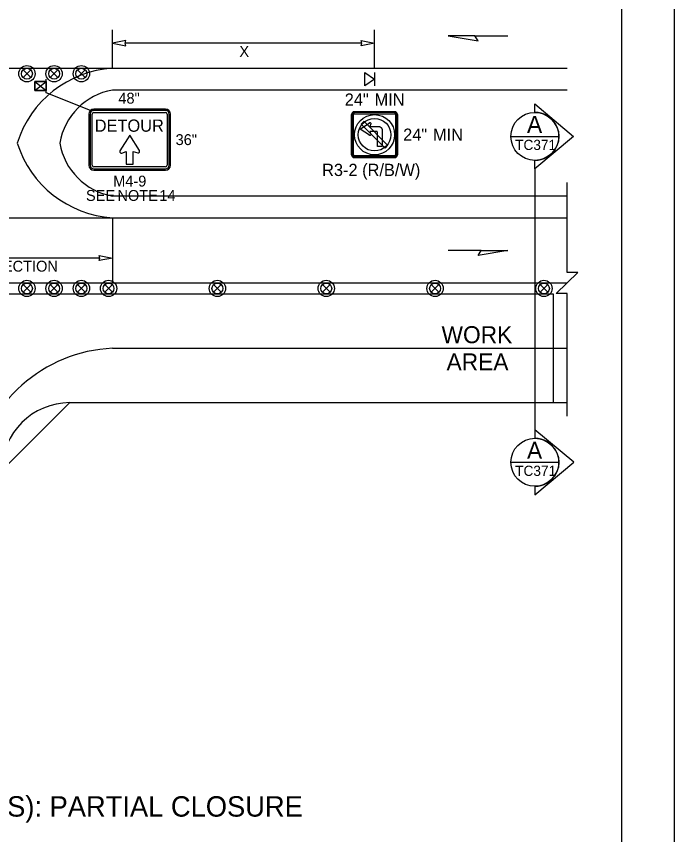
# Model space of a CAD drawing. Extents: x 99958 to 100136, y 99935 to 100013.
# Drawn here: x 100052.192 to 100056.062, y 100001.53 to 100006.346 of the extents above; entities that cross this region are included whole.
import ezdxf

# ---------------------------------------------------------------- set-up
doc = ezdxf.new("R2010")
doc.units = 0
for name, color, linetype in [('RD_ED_ShoulderPavedEdge', 7, 'Continuous'), ('RD_MK_LineEdgeWhite', 7, 'Continuous'), ('RD_MK_LineEdgeYellow', 7, 'Continuous'), ('RD_MK_LineLane', 7, 'Continuous'), ('SH_DE_DetailHeading2Text', 7, 'Continuous'), ('SH_GI_PlotLimits', 7, 'Continuous'), ('SH_GI_SheetBorder', 7, 'Continuous'), ('SH_TI_WZSectionCut', 7, 'Continuous'), ('TR_SN_ConstructionSigns', 7, 'Continuous'), ('TR_WZ_PortableSignMount5ftMinBlk-Org', 7, 'Continuous'), ('TR_WZ_PortableSignMountRed-Wht', 7, 'Continuous'), ('TR_WZ_TrafficSafetyDrum', 7, 'Continuous'), ('TR_WZ_WorkAreaLabel', 7, 'Continuous'), ('TR_WZ_WorkZoneDetails', 7, 'Continuous'), ('TR_WZ_WorkZoneTextCurrent', 7, 'Continuous')]:
    doc.layers.add(name, color=color, linetype=linetype)

msp = doc.modelspace()

# ---------------------------------------------------------------- linework, layer by layer
at = {"layer": 'RD_ED_ShoulderPavedEdge'}
for p, q in [((100055.43, 100005.9124), (100052.7569, 100005.9124)), ((100055.43, 100005.2884), (100052.7569, 100005.2884)), ((100052.5069, 100004.0724), (100055.43, 100004.0724))]:
    msp.add_line(p, q, dxfattribs=at)
for centre, radius, start, end in [((100052.8237, 100005.5361), 0.3822, 100.0567, 170.3118), ((100052.8237, 100005.6648), 0.3822, 189.6882, 259.9433), ((100052.5069, 100003.6724), 0.4, 90, 180)]:
    msp.add_arc(centre, radius, start, end, dxfattribs=at)
at = {"layer": 'RD_MK_LineEdgeWhite'}
msp.add_arc((100052.7969, 100003.5319), 0.8615, 92.6555, 170.6116, dxfattribs=at)
at = {"layer": 'RD_MK_LineEdgeYellow'}
for p, q in [((100050.3369, 100006.0404), (100052.7569, 100006.0404)), ((100052.7569, 100006.0404), (100055.43, 100006.0404)), ((100050.3369, 100005.1604), (100052.7569, 100005.1604)), ((100052.7569, 100005.1604), (100055.43, 100005.1604)), ((100052.7569, 100004.3924), (100055.43, 100004.3924))]:
    msp.add_line(p, q, dxfattribs=at)
for centre, start, end in [((100052.7985, 100005.4112), 93.7766, 162.5378), ((100052.7985, 100005.7897), 197.4622, 266.2234)]:
    msp.add_arc(centre, 0.6306, start, end, dxfattribs=at)
at = {"layer": 'RD_MK_LineLane'}
msp.add_lwpolyline([(100055.43, 100004.7764), (100048.195, 100004.7764)], dxfattribs=at)
at = {"layer": 'SH_GI_PlotLimits'}
msp.add_lwpolyline([(100039.0625, 99999.6875), (100056.0625, 99999.6875), (100056.0625, 100010.6875), (100039.0625, 100010.6875)], close=True, dxfattribs=at)
at = {"layer": 'SH_GI_SheetBorder'}
msp.add_line((100055.75, 100010.375), (100055.75, 100000), dxfattribs=at)
at = {"layer": 'SH_TI_WZSectionCut'}
for p, q in [((100055.2407, 100005.7808), (100055.2407, 100005.8307)), ((100055.2407, 100005.8307), (100055.4688, 100005.6396)), ((100055.4688, 100005.6396), (100055.2407, 100005.4484)), ((100055.2407, 100005.4484), (100055.2407, 100005.4984)), ((100055.2407, 100005.4484), (100055.2407, 100003.9125)), ((100055.2407, 100003.9125), (100055.2407, 100003.8625)), ((100055.4689, 100003.7213), (100055.2407, 100003.9125)), ((100055.2407, 100003.5302), (100055.4689, 100003.7213)), ((100055.2407, 100003.5801), (100055.2407, 100003.5302))]:
    msp.add_line(p, q, dxfattribs=at)
for points in [[(100055.0995, 100005.6396), (100055.3819, 100005.6396)], [(100055.0995, 100003.7213), (100055.3819, 100003.7213)]]:
    msp.add_lwpolyline(points, dxfattribs=at)
for centre in [(100055.2407, 100005.6396), (100055.2407, 100003.7213)]:
    msp.add_circle(centre, 0.1412, dxfattribs=at)
for centre in [(100055.2407, 100005.6396), (100055.2407, 100003.7213)]:
    msp.add_arc(centre, 0.1412, 269.9978, 90.0022, dxfattribs=at)
at = {"layer": 'TR_SN_ConstructionSigns'}
for p, q in [((100053.0681, 100005.8004), (100052.6481, 100005.8004)), ((100053.0681, 100005.7929), (100052.6481, 100005.7929)), ((100054.4161, 100005.7844), (100054.1798, 100005.7844)), ((100054.1798, 100005.7844), (100054.4161, 100005.7844)), ((100054.4161, 100005.7844), (100054.1798, 100005.7844)), ((100052.6181, 100005.7704), (100052.6181, 100005.4704)), ((100052.6256, 100005.7704), (100052.6256, 100005.4704)), ((100052.6381, 100005.4704), (100052.6381, 100005.7704)), ((100052.6481, 100005.7804), (100053.0681, 100005.7804)), ((100053.0781, 100005.7704), (100053.0781, 100005.4704)), ((100053.0906, 100005.4704), (100053.0906, 100005.7704)), ((100053.0981, 100005.4704), (100053.0981, 100005.7704)), ((100054.163, 100005.7676), (100054.163, 100005.5313)), ((100054.163, 100005.5313), (100054.163, 100005.7676)), ((100054.163, 100005.7676), (100054.163, 100005.5313)), ((100054.1672, 100005.7676), (100054.1672, 100005.5313)), ((100054.1742, 100005.5313), (100054.1742, 100005.7676)), ((100054.4161, 100005.7802), (100054.1798, 100005.7802)), ((100054.1798, 100005.7732), (100054.4161, 100005.7732)), ((100054.4217, 100005.7676), (100054.4217, 100005.5313)), ((100054.4287, 100005.5313), (100054.4287, 100005.7676)), ((100054.433, 100005.5313), (100054.433, 100005.7676)), ((100054.433, 100005.7676), (100054.433, 100005.5313)), ((100054.433, 100005.5313), (100054.433, 100005.7676)), ((100054.2137, 100005.6831), (100054.2674, 100005.72)), ((100054.2674, 100005.72), (100054.268, 100005.7204)), ((100054.268, 100005.7204), (100054.2687, 100005.7208)), ((100054.2687, 100005.7208), (100054.2694, 100005.7209)), ((100054.2694, 100005.7209), (100054.2701, 100005.721)), ((100054.2701, 100005.721), (100054.2709, 100005.721)), ((100054.2709, 100005.721), (100054.2716, 100005.721)), ((100054.2759, 100005.7137), (100054.271, 100005.6984)), ((100054.271, 100005.6984), (100054.2932, 100005.6984)), ((100054.2716, 100005.721), (100054.2723, 100005.7208)), ((100054.2723, 100005.7208), (100054.273, 100005.7205)), ((100054.273, 100005.7205), (100054.2736, 100005.7201)), ((100054.2736, 100005.7201), (100054.2742, 100005.7197)), ((100054.2742, 100005.7197), (100054.2747, 100005.7192)), ((100054.2747, 100005.7192), (100054.2752, 100005.7186)), ((100054.2752, 100005.7186), (100054.2756, 100005.718)), ((100054.2756, 100005.718), (100054.2758, 100005.7173)), ((100054.2758, 100005.7173), (100054.2761, 100005.7166)), ((100054.2761, 100005.7144), (100054.2759, 100005.7137)), ((100054.2761, 100005.7166), (100054.2762, 100005.7159)), ((100054.2762, 100005.7152), (100054.2761, 100005.7144)), ((100054.2762, 100005.7159), (100054.2762, 100005.7152)), ((100054.2932, 100005.6984), (100054.3204, 100005.6984)), ((100054.3204, 100005.6984), (100054.3218, 100005.6984)), ((100054.3218, 100005.6984), (100054.3233, 100005.6983)), ((100054.3233, 100005.6983), (100054.3248, 100005.6981)), ((100054.3248, 100005.6981), (100054.3262, 100005.6977)), ((100054.3262, 100005.6977), (100054.3276, 100005.6973)), ((100054.3276, 100005.6973), (100054.329, 100005.6968)), ((100054.329, 100005.6968), (100054.3303, 100005.6962)), ((100054.3303, 100005.6962), (100054.3316, 100005.6955)), ((100054.3316, 100005.6955), (100054.3329, 100005.6947)), ((100054.3329, 100005.6947), (100054.3341, 100005.6939)), ((100054.3341, 100005.6939), (100054.3352, 100005.6929)), ((100054.3352, 100005.6929), (100054.3363, 100005.6919)), ((100054.3363, 100005.6919), (100054.3373, 100005.6908)), ((100054.3373, 100005.6908), (100054.3382, 100005.6897)), ((100054.3382, 100005.6897), (100054.3391, 100005.6885)), ((100054.3391, 100005.6885), (100054.3398, 100005.6873)), ((100054.3398, 100005.6873), (100054.3406, 100005.6859)), ((100054.2674, 100005.6462), (100054.2137, 100005.6831)), ((100054.268, 100005.6459), (100054.2674, 100005.6462)), ((100054.2687, 100005.6455), (100054.268, 100005.6459)), ((100054.2694, 100005.6454), (100054.2687, 100005.6455)), ((100054.2701, 100005.6452), (100054.2694, 100005.6454)), ((100054.2709, 100005.6452), (100054.2701, 100005.6452)), ((100054.2706, 100005.6691), (100054.2759, 100005.6525)), ((100054.2932, 100005.6691), (100054.2706, 100005.6691)), ((100054.2716, 100005.6453), (100054.2709, 100005.6452)), ((100054.2723, 100005.6455), (100054.2716, 100005.6453)), ((100054.273, 100005.6457), (100054.2723, 100005.6455)), ((100054.2736, 100005.6461), (100054.273, 100005.6457)), ((100054.2742, 100005.6466), (100054.2736, 100005.6461)), ((100054.2747, 100005.6471), (100054.2742, 100005.6466)), ((100054.2752, 100005.6476), (100054.2747, 100005.6471)), ((100054.2756, 100005.6483), (100054.2752, 100005.6476)), ((100054.2758, 100005.649), (100054.2756, 100005.6483)), ((100054.2761, 100005.6497), (100054.2758, 100005.649)), ((100054.2759, 100005.6525), (100054.2761, 100005.6518)), ((100054.2761, 100005.6518), (100054.2762, 100005.6511)), ((100054.2762, 100005.6504), (100054.2761, 100005.6497)), ((100054.2762, 100005.6511), (100054.2762, 100005.6504)), ((100054.3092, 100005.6691), (100054.2932, 100005.6691)), ((100054.3099, 100005.669), (100054.3092, 100005.6691)), ((100054.3106, 100005.6689), (100054.3099, 100005.669)), ((100054.3113, 100005.6687), (100054.3106, 100005.6689)), ((100054.312, 100005.6683), (100054.3113, 100005.6687)), ((100054.3126, 100005.6679), (100054.312, 100005.6683)), ((100054.3132, 100005.6674), (100054.3126, 100005.6679)), ((100054.3136, 100005.6669), (100054.3132, 100005.6674)), ((100054.314, 100005.6663), (100054.3136, 100005.6669)), ((100054.3144, 100005.6656), (100054.314, 100005.6663)), ((100054.3146, 100005.665), (100054.3144, 100005.6656)), ((100054.3147, 100005.6642), (100054.3146, 100005.665)), ((100054.3148, 100005.6635), (100054.3147, 100005.6642)), ((100054.3148, 100005.5805), (100054.3148, 100005.6635)), ((100054.3406, 100005.6859), (100054.3412, 100005.6846)), ((100054.3412, 100005.6846), (100054.3417, 100005.6832)), ((100054.3417, 100005.6832), (100054.3421, 100005.6818)), ((100054.3421, 100005.6818), (100054.3424, 100005.6804)), ((100054.3424, 100005.6804), (100054.3427, 100005.679)), ((100054.3427, 100005.679), (100054.3428, 100005.6775)), ((100054.3428, 100005.6775), (100054.3429, 100005.676)), ((100054.3429, 100005.676), (100054.3429, 100005.5805)), ((100054.3429, 100005.5805), (100054.3148, 100005.5805)), ((100054.4161, 100005.5257), (100054.1798, 100005.5257)), ((100054.1798, 100005.5187), (100054.4161, 100005.5187)), ((100054.1798, 100005.5144), (100054.4161, 100005.5144)), ((100054.4161, 100005.5144), (100054.1798, 100005.5144)), ((100054.1798, 100005.5144), (100054.4161, 100005.5144)), ((100053.0681, 100005.4604), (100052.6481, 100005.4604)), ((100052.6481, 100005.4479), (100053.0681, 100005.4479)), ((100052.6481, 100005.4404), (100053.0681, 100005.4404))]:
    msp.add_line(p, q, dxfattribs=at)
for points in [[(100054.3731, 100005.5903), (100054.2388, 100005.7246), (100054.2356, 100005.7277), (100054.2197, 100005.7118), (100054.3572, 100005.5743), (100054.3603, 100005.5712), (100054.3763, 100005.5871), (100054.3731, 100005.5903)], [(100052.8583, 100005.6463), (100052.8007, 100005.5552), (100052.8, 100005.5538), (100052.7994, 100005.5512), (100052.7995, 100005.549), (100052.8001, 100005.5465), (100052.8017, 100005.5439), (100052.8042, 100005.5419), (100052.806, 100005.5412), (100052.8089, 100005.5409), (100052.8114, 100005.5415), (100052.8371, 100005.5505), (100052.8371, 100005.4761), (100052.8795, 100005.4761), (100052.8795, 100005.55), (100052.9059, 100005.5423), (100052.9069, 100005.5421), (100052.9084, 100005.542), (100052.9097, 100005.5422), (100052.9109, 100005.5426), (100052.9123, 100005.5433), (100052.9135, 100005.5441), (100052.9146, 100005.5452), (100052.916, 100005.5475), (100052.9165, 100005.5489), (100052.9167, 100005.55), (100052.9168, 100005.5517), (100052.9165, 100005.5537), (100052.916, 100005.5553), (100052.9151, 100005.5569), (100052.8583, 100005.6463)]]:
    msp.add_lwpolyline(points, dxfattribs=at)
for radius in [0.1181, 0.0956]:
    msp.add_circle((100054.298, 100005.6494), radius, dxfattribs=at)
for centre, radius, start, end in [((100052.6481, 100005.7704), 0.03, 90, 180), ((100052.6481, 100005.7704), 0.0225, 90, 180), ((100053.0681, 100005.7704), 0.03, 0, 90), ((100053.0681, 100005.7704), 0.0225, 0, 90), ((100054.1798, 100005.7676), 0.0169, 90, 180), ((100054.1798, 100005.7676), 0.0169, 90, 180), ((100054.1798, 100005.7676), 0.0169, 90, 180), ((100054.4161, 100005.7676), 0.0169, 0, 90), ((100054.4161, 100005.7676), 0.0169, 0, 90), ((100054.4161, 100005.7676), 0.0169, 0, 90), ((100052.6481, 100005.7704), 0.01, 90, 180), ((100053.0681, 100005.7704), 0.01, 0, 90), ((100054.1798, 100005.7676), 0.0127, 90, 180), ((100054.1798, 100005.7676), 0.00562, 90, 180), ((100054.4161, 100005.7676), 0.0127, 0, 90), ((100054.4161, 100005.7676), 0.00562, 0, 90), ((100054.1798, 100005.5313), 0.0169, 180, 270), ((100054.1798, 100005.5313), 0.0169, 180, 270), ((100054.1798, 100005.5313), 0.0169, 180, 270), ((100054.1798, 100005.5313), 0.0127, 180, 270), ((100054.1798, 100005.5313), 0.00562, 180, 270), ((100054.4161, 100005.5313), 0.0127, 270, 0), ((100054.4161, 100005.5313), 0.00562, 270, 0), ((100054.4161, 100005.5313), 0.0169, 270, 0), ((100054.4161, 100005.5313), 0.0169, 270, 0), ((100054.4161, 100005.5313), 0.0169, 270, 0), ((100052.6481, 100005.4704), 0.03, 180, 270), ((100052.6481, 100005.4704), 0.0225, 180, 270), ((100052.6481, 100005.4704), 0.01, 180, 270), ((100053.0681, 100005.4704), 0.03, 270, 0), ((100053.0681, 100005.4704), 0.0225, 270, 0), ((100053.0681, 100005.4704), 0.01, 270, 0)]:
    msp.add_arc(centre, radius, start, end, dxfattribs=at)
at = {"layer": 'TR_WZ_PortableSignMount5ftMinBlk-Org'}
for p, q in [((100052.3673, 100005.8965), (100052.3673, 100005.9765)), ((100052.3006, 100005.9625), (100052.3673, 100005.9104)), ((100052.3006, 100005.9104), (100052.3673, 100005.9625)), ((100052.3338, 100005.9365), (100052.3338, 100005.9365)), ((100052.3339, 100005.9364), (100052.3339, 100005.9364))]:
    msp.add_line(p, q, dxfattribs=at)
for points in [[(100052.3006, 100005.9625), (100052.3006, 100005.9104), (100052.3673, 100005.9104), (100052.3673, 100005.9625)], [(100052.3673, 100005.9104), (100052.3006, 100005.9104), (100052.3006, 100005.9625), (100052.3673, 100005.9625)]]:
    msp.add_lwpolyline(points, close=True, dxfattribs=at)
at = {"layer": 'TR_WZ_PortableSignMountRed-Wht'}
msp.add_line((100054.298, 100006.0164), (100054.298, 100005.9364), dxfattribs=at)
msp.add_lwpolyline([(100054.298, 100005.9765), (100054.2405, 100005.9364), (100054.2405, 100006.0164)], close=True, dxfattribs=at)
at = {"layer": 'TR_WZ_TrafficSafetyDrum'}
for p, q in [((100052.2313, 100006.0311), (100052.2765, 100005.9858)), ((100052.2765, 100006.0311), (100052.2313, 100005.9858)), ((100052.3913, 100006.0311), (100052.4365, 100005.9858)), ((100052.4365, 100006.0311), (100052.3913, 100005.9858)), ((100052.5513, 100006.0311), (100052.5965, 100005.9858)), ((100052.5965, 100006.0311), (100052.5513, 100005.9858)), ((100052.2313, 100004.7671), (100052.2765, 100004.7218)), ((100052.2765, 100004.7671), (100052.2313, 100004.7218)), ((100052.3913, 100004.7671), (100052.4365, 100004.7218)), ((100052.4365, 100004.7671), (100052.3913, 100004.7218)), ((100052.5513, 100004.7671), (100052.5965, 100004.7218)), ((100052.5965, 100004.7671), (100052.5513, 100004.7218)), ((100052.7113, 100004.7671), (100052.7565, 100004.7218)), ((100052.7565, 100004.7671), (100052.7113, 100004.7218)), ((100053.3513, 100004.7671), (100053.3965, 100004.7218)), ((100053.3965, 100004.7671), (100053.3513, 100004.7218)), ((100053.9913, 100004.7671), (100054.0365, 100004.7218)), ((100054.0365, 100004.7671), (100053.9913, 100004.7218)), ((100054.6313, 100004.7671), (100054.6765, 100004.7218)), ((100054.6765, 100004.7671), (100054.6313, 100004.7218)), ((100055.2713, 100004.7671), (100055.3165, 100004.7218)), ((100055.3165, 100004.7671), (100055.2713, 100004.7218))]:
    msp.add_line(p, q, dxfattribs=at)
for centre, radius in [((100052.2539, 100006.0085), 0.048), ((100052.2539, 100006.0085), 0.048), ((100052.2539, 100006.0085), 0.032), ((100052.4139, 100006.0085), 0.048), ((100052.4139, 100006.0085), 0.048), ((100052.4139, 100006.0085), 0.032), ((100052.5739, 100006.0085), 0.048), ((100052.5739, 100006.0085), 0.048), ((100052.5739, 100006.0085), 0.032), ((100052.2539, 100004.7445), 0.048), ((100052.2539, 100004.7445), 0.048), ((100052.2539, 100004.7445), 0.032), ((100052.4139, 100004.7445), 0.048), ((100052.4139, 100004.7445), 0.048), ((100052.4139, 100004.7445), 0.032), ((100052.5739, 100004.7445), 0.048), ((100052.5739, 100004.7445), 0.048), ((100052.5739, 100004.7445), 0.032), ((100052.7339, 100004.7445), 0.048), ((100052.7339, 100004.7445), 0.048), ((100052.7339, 100004.7445), 0.032), ((100053.3739, 100004.7445), 0.048), ((100053.3739, 100004.7445), 0.048), ((100053.3739, 100004.7445), 0.032), ((100054.0139, 100004.7445), 0.048), ((100054.0139, 100004.7445), 0.048), ((100054.0139, 100004.7445), 0.032), ((100054.6539, 100004.7445), 0.048), ((100054.6539, 100004.7445), 0.048), ((100054.6539, 100004.7445), 0.032), ((100055.2939, 100004.7445), 0.048), ((100055.2939, 100004.7445), 0.048), ((100055.2939, 100004.7445), 0.032)]:
    msp.add_circle(centre, radius, dxfattribs=at)
at = {"layer": 'TR_WZ_WorkZoneDetails'}
for p, q in [((100052.7569, 100006.0404), (100052.7569, 100006.2676)), ((100054.298, 100006.0404), (100054.298, 100006.2676)), ((100054.8886, 100006.2324), (100055.0815, 100006.2324)), ((100054.223, 100006.1876), (100052.8319, 100006.1876)), ((100052.6269, 100005.7917), (100052.3673, 100005.8965)), ((100052.7569, 100005.1604), (100052.7569, 100004.7764)), ((100054.9242, 100004.9684), (100054.7313, 100004.9684)), ((100052.682, 100004.9236), (100050.4119, 100004.9236))]:
    msp.add_line(p, q, dxfattribs=at)
for points in [[(100054.7313, 100006.2324), (100054.9064, 100006.2016), (100054.8886, 100006.2324)], [(100052.7569, 100006.1876), (100052.8356, 100006.1722), (100052.8319, 100006.1876), (100052.8356, 100006.2031)], [(100054.298, 100006.1876), (100054.2193, 100006.1722), (100054.223, 100006.1876), (100054.2193, 100006.2031)], [(100055.0815, 100004.9684), (100054.9064, 100004.9376), (100054.9242, 100004.9684)], [(100052.7569, 100004.9236), (100052.6783, 100004.9082), (100052.682, 100004.9236), (100052.6783, 100004.9391)], [(100048.275, 100004.7114), (100048.275, 100004.0724), (100050.5869, 100004.0724), (100050.9869, 100003.6724), (100050.9869, 100003.6724), (100050.9869, 100003.6724), (100050.9869, 100002.4859), (100050.9869, 100002.4859), (100050.9869, 100002.4859), (100052.1069, 100002.4859), (100052.1069, 100003.6724), (100052.5069, 100004.0724), (100052.5069, 100004.0724), (100055.35, 100004.0724), (100055.35, 100004.7114)]]:
    msp.add_lwpolyline(points, close=True, dxfattribs=at)
msp.add_lwpolyline([(100055.43, 100003.9924), (100055.43, 100004.7145), (100055.366, 100004.7145), (100055.494, 100004.8384), (100055.43, 100004.8384), (100055.43, 100005.3684)], dxfattribs=at)

# ---------------------------------------------------------------- texts
at = {"layer": 'SH_DE_DetailHeading2Text'}
msp.add_text('AT-GRADE INTERSECTION (NO TURN LANES): PARTIAL CLOSURE', height=0.12, rotation=360, dxfattribs=at).set_placement((100048.7764, 100001.6359))
at = {"layer": 'SH_TI_WZSectionCut'}
for s, height, rotation, p in [('A', 0.1, 0.01, (100055.1945, 100005.6602)), ('TC371', 0.06, 360, (100055.1248, 100005.5596)), ('A', 0.1, 0.01, (100055.1945, 100003.7419)), ('TC371', 0.06, 360, (100055.1249, 100003.6413))]:
    msp.add_text(s, height=height, rotation=rotation, dxfattribs=at).set_placement(p)
at = {"layer": 'TR_SN_ConstructionSigns'}
for s, height, p in [('48"', 0.064, (100052.7916, 100005.8324)), ('24"', 0.072, (100054.1226, 100005.8204)), ('MIN', 0.072, (100054.2981, 100005.8204)), ('DETOUR', 0.072, (100052.6526, 100005.667)), ('36"', 0.064, (100053.1282, 100005.5885)), ('24"', 0.072, (100054.4662, 100005.6135)), ('MIN', 0.072, (100054.6417, 100005.6135)), ('R3-2 (R/B/W)', 0.072, (100053.9896, 100005.4064)), ('M4-9', 0.064, (100052.7609, 100005.3444)), ('SEE', 0.064, (100052.6012, 100005.2599)), ('NOTE', 0.064, (100052.7862, 100005.2599)), ('14', 0.064, (100053.0328, 100005.2599))]:
    msp.add_text(s, height=height, rotation=360, dxfattribs=at).set_placement(p)
at = {"layer": 'TR_WZ_WorkAreaLabel'}
for s, p in [('WORK', (100054.6919, 100004.4225)), ('AREA', (100054.7215, 100004.2624))]:
    msp.add_text(s, height=0.1, dxfattribs=at).set_placement(p)
at = {"layer": 'TR_WZ_WorkZoneTextCurrent'}
for s, p in [('X', (100053.5033, 100006.1076)), ("20' DEVICE SPACING ACROSS INTERSECTION", (100050.5269, 100004.8436))]:
    msp.add_text(s, height=0.064, dxfattribs=at).set_placement(p)

doc.saveas('drawing.dxf')
